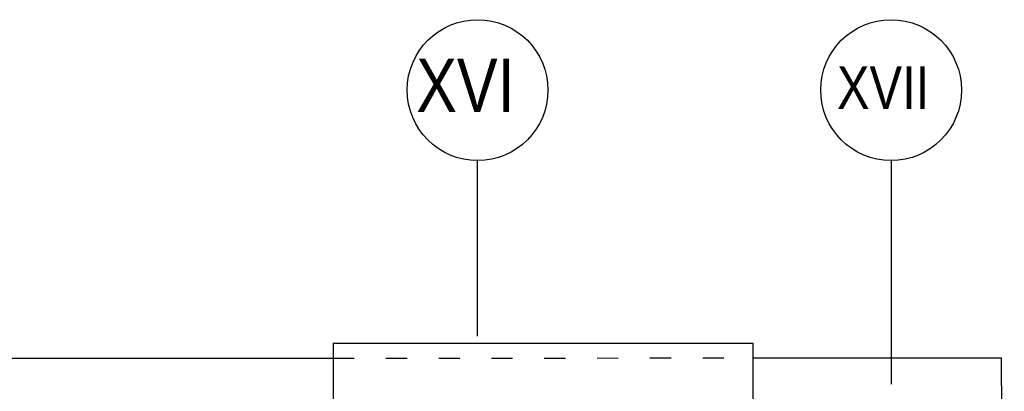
# Model space of a CAD drawing. Header units: millimetres. Extents: x -32221 to 212500, y 31663 to 93766.
# Tile 269 of 279: x 87767 to 90563, y 62075 to 63130. Entities that reach past the tile are written whole.
import ezdxf

# ---------------------------------------------------------------- set-up
doc = ezdxf.new("R2010")
doc.units = ezdxf.units.MM
doc.linetypes.add('DASHDOTX2', pattern=[50.8, 25.4, -12.7, 0, -12.7])
doc.linetypes.add('GCAD_ISO03W100', pattern=[30, 12, -18])
doc.layers.add('osie', color=251, linetype='Continuous')
doc.layers.add('Sciany', color=251, linetype='Continuous')
doc.styles.get("Standard").update_dxf_attribs({"font": 'ARIALN.TTF'})

msp = doc.modelspace()

# ---------------------------------------------------------------- linework, layer by layer
at = {"layer": 'osie', "color": 251, "linetype": 'DASHDOTX2', "ltscale": 25, "true_color": 0x636466}
for p, q in [((89067.244, 33019.002), (89067.244, 62730.045)), ((90241.854, 62730.045), (90241.854, 33019.002))]:
    msp.add_line(p, q, dxfattribs=at)
at = {"layer": 'osie', "color": 251, "true_color": 0x636466}
for centre in [(89067.244, 62930.045), (90241.854, 62930.045)]:
    msp.add_circle(centre, 200, dxfattribs=at)
at = {"layer": 'Sciany', "color": 251, "true_color": 0x636466}
for p, q in [((88656.789, 62211.081), (88656.307, 61746.152)), ((88656.789, 62211.081), (89849.491, 62211.081)), ((89849.491, 62211.081), (89849.008, 61746.152)), ((79336.468, 62166.879), (88656.746, 62169.121)), ((89849.448, 62169.408), (90554.939, 62169.578)), ((90554.939, 62169.578), (90563.422, 59435.313))]:
    msp.add_line(p, q, dxfattribs=at)
at = {"layer": 'Sciany', "color": 251, "linetype": 'GCAD_ISO03W100', "ltscale": 5, "true_color": 0x636466}
msp.add_line((88656.746, 62169.121), (89849.448, 62169.408), dxfattribs=at)

# ---------------------------------------------------------------- texts
at = {"layer": 'osie', "color": 251, "true_color": 0x636466}
for s, height, p in [('XVI', 151.3145, (88892.932, 62867.955)), ('XVII', 121.0516, (90088.178, 62876.841))]:
    msp.add_text(s, height=height, dxfattribs=at).set_placement(p)

doc.saveas('drawing.dxf')
